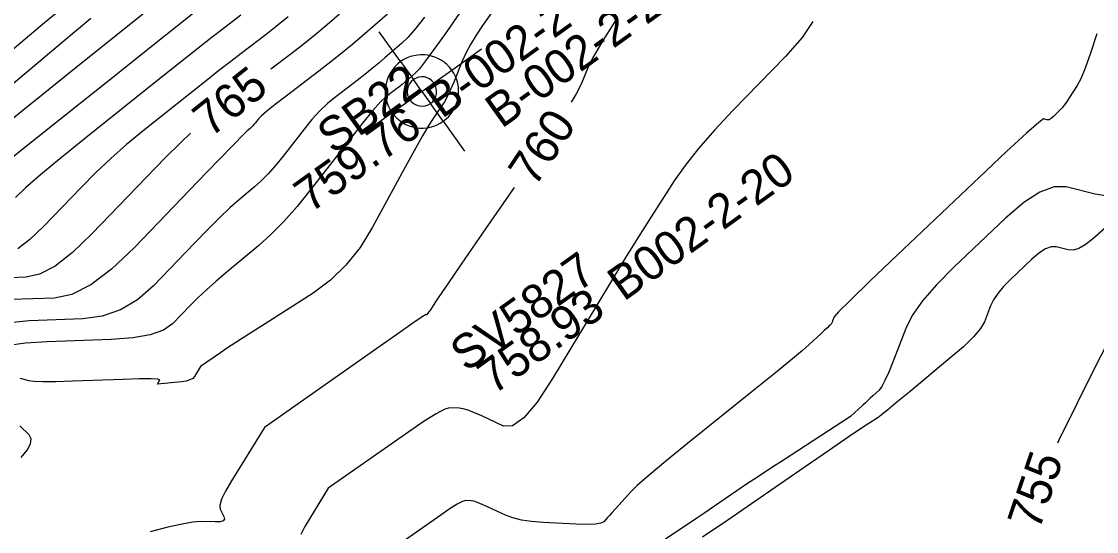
# Model space of a CAD drawing. Extents: x 2079879 to 2092887, y 778083 to 784051.
# Drawn here: x 2084271.8 to 2084359.8, y 780907.9 to 780949.6 of the extents above; entities that cross this region are included whole.
import ezdxf

# ---------------------------------------------------------------- set-up
doc = ezdxf.new("R2010")
doc.units = 0
for name, color, linetype in [('DT_X_Contour_Major', 7, 'Continuous'), ('DT_X_Contour_Minor', 7, 'Continuous'), ('GT_Instrumented_Soil_Boring', 7, 'Continuous'), ('GT_Project_Text', 7, 'Continuous'), ('SV_X_Text_Comment', 7, 'Continuous'), ('SV_X_Text_Elevation', 7, 'Continuous'), ('SV_X_Text_Name', 7, 'Continuous')]:
    doc.layers.add(name, color=color, linetype=linetype)

msp = doc.modelspace()

# ---------------------------------------------------------------- linework, layer by layer
at = {"layer": 'DT_X_Contour_Major'}
for points in [[(2084277.494, 780949.879), (2084275.153, 780947.917), (2084268.188, 780942.075)], [(2084297.867, 780950.23), (2084296.837, 780949.35), (2084295.831, 780948.516), (2084294.851, 780947.729), (2084293.897, 780946.988), (2084292.242, 780945.728)], [(2084320.549, 780949.876), (2084319.413, 780948.08), (2084318.641, 780946.781), (2084318.234, 780945.979), (2084317.636, 780944.503), (2084317.228, 780943.712), (2084316.817, 780943.04)], [(2084285.668, 780940.503), (2084284.873, 780939.75), (2084283.596, 780938.48), (2084282.054, 780936.898), (2084277.59, 780932.263), (2084275.998, 780930.737), (2084274.57, 780929.637), (2084273.307, 780928.963), (2084272.208, 780928.714), (2084269.495, 780928.617)], [(2084312.141, 780936.063), (2084309.315, 780931.958), (2084307.822, 780929.786), (2084306.715, 780928.175), (2084305.996, 780927.123), (2084305.663, 780926.631), (2084305.291, 780926.065), (2084305.166, 780925.879), (2084305.069, 780925.747), (2084305, 780925.668), (2084304.96, 780925.642), (2084304.889, 780925.645), (2084304.62, 780925.473), (2084303.865, 780924.955), (2084302.624, 780924.092), (2084300.898, 780922.882), (2084291.71, 780916.432), (2084289.012, 780912.072), (2084288.52, 780911.226), (2084288.201, 780910.557), (2084288.055, 780910.064), (2084288.082, 780909.749), (2084288.385, 780909.144), (2084288.427, 780908.947), (2084288.324, 780908.809), (2084288.078, 780908.729), (2084287.687, 780908.708), (2084286.454, 780908.732), (2084285.85, 780908.687), (2084284.964, 780908.534), (2084283.795, 780908.274), (2084282.343, 780907.906)], [(2084360.926, 780923.752), (2084359.78, 780921.556), (2084356.738, 780915.394), (2084356.623, 780915.16)], [(2084271.79, 780913.975), (2084272.288, 780914.583), (2084272.563, 780915.096), (2084272.616, 780915.513), (2084272.447, 780915.835), (2084271.699, 780916.567)]]:
    msp.add_lwpolyline(points, dxfattribs=at)
at = {"layer": 'DT_X_Contour_Minor'}
for points in [[(2084275.967, 780951.413), (2084273.701, 780949.511), (2084266.996, 780943.887)], [(2084308.964, 780952.184), (2084306.437, 780948.552), (2084305.58, 780947.336), (2084304.901, 780946.41), (2084304.403, 780945.775), (2084304.084, 780945.431), (2084303.473, 780944.902), (2084303.235, 780944.7), (2084302.98, 780944.49), (2084302.706, 780944.273), (2084302.416, 780944.049), (2084301.617, 780943.44), (2084301.208, 780943.052), (2084300.58, 780942.343), (2084299.733, 780941.314), (2084298.668, 780939.964), (2084295.534, 780935.937), (2084294.385, 780934.515), (2084293.289, 780933.271), (2084292.245, 780932.205), (2084291.254, 780931.316), (2084288.682, 780929.181), (2084287.769, 780928.409), (2084286.959, 780927.694), (2084286.252, 780927.036), (2084285.648, 780926.434), (2084284.176, 780924.906), (2084283.448, 780924.395), (2084282.368, 780924.011), (2084280.935, 780923.752), (2084279.15, 780923.619), (2084273.92, 780923.432), (2084272.149, 780923.324), (2084270.756, 780923.14)], [(2084311.105, 780951.523), (2084309.566, 780949.311), (2084309.028, 780948.505), (2084308.571, 780947.748), (2084308.193, 780947.038), (2084307.894, 780946.377), (2084307.205, 780944.677), (2084306.947, 780944.074), (2084306.691, 780943.538), (2084306.437, 780943.071), (2084306.185, 780942.672), (2084305.515, 780941.698), (2084305.176, 780941.16), (2084304.661, 780940.276), (2084303.97, 780939.046), (2084303.102, 780937.469), (2084300.556, 780932.805), (2084299.535, 780931.157), (2084298.385, 780929.711), (2084297.105, 780928.468), (2084295.694, 780927.426), (2084291.76, 780924.92), (2084290.425, 780924.066), (2084289.372, 780923.387), (2084288.601, 780922.882), (2084288.111, 780922.55), (2084286.484, 780921.407), (2084285.982, 780920.596), (2084285.835, 780920.439), (2084285.61, 780920.315), (2084285.306, 780920.224), (2084284.924, 780920.167), (2084282.958, 780919.975), (2084283.147, 780920.321), (2084282.989, 780920.379), (2084282.434, 780920.404), (2084281.482, 780920.397), (2084280.133, 780920.357), (2084276.006, 780920.208), (2084274.621, 780920.168), (2084273.561, 780920.161), (2084272.825, 780920.187), (2084272.413, 780920.245), (2084271.749, 780920.445)], [(2084282.419, 780950.739), (2084280.674, 780949.35), (2084275.443, 780945.183), (2084273.585, 780943.697), (2084271.933, 780942.364), (2084270.489, 780941.184)], [(2084285.915, 780950.323), (2084284.557, 780949.25), (2084282.566, 780947.67), (2084279.941, 780945.581), (2084272.098, 780939.334), (2084269.51, 780937.269)], [(2084304.809, 780949.986), (2084304.104, 780949.08), (2084303.481, 780948.362), (2084302.939, 780947.834), (2084301.604, 780946.678), (2084301.085, 780946.236), (2084300.526, 780945.779), (2084299.93, 780945.304), (2084299.294, 780944.814), (2084297.549, 780943.484), (2084296.896, 780942.945), (2084296.246, 780942.324), (2084295.599, 780941.621), (2084294.955, 780940.836), (2084293.241, 780938.633), (2084292.613, 780937.856), (2084292.014, 780937.176), (2084291.443, 780936.592), (2084290.901, 780936.106), (2084289.494, 780934.939), (2084288.876, 780934.394), (2084288.079, 780933.635), (2084287.102, 780932.662), (2084285.946, 780931.475), (2084282.622, 780928.023), (2084281.325, 780926.884), (2084279.929, 780926.053), (2084278.432, 780925.531), (2084276.836, 780925.317), (2084272.445, 780925.16), (2084270.879, 780925.003)], [(2084301.795, 780950.237), (2084299.736, 780948.454), (2084298.934, 780947.773), (2084298.073, 780947.067), (2084297.153, 780946.335), (2084296.173, 780945.579), (2084293.482, 780943.529), (2084292.585, 780942.838), (2084291.912, 780942.304), (2084291.465, 780941.928), (2084291.243, 780941.708), (2084290.949, 780941.33), (2084290.841, 780941.196), (2084290.738, 780941.08), (2084290.64, 780940.98), (2084290.547, 780940.896), (2084290.306, 780940.696), (2084289.984, 780940.379), (2084289.2, 780939.576), (2084287.953, 780938.288), (2084286.243, 780936.515), (2084281.067, 780931.141), (2084279.202, 780929.372), (2084277.49, 780928.095), (2084275.93, 780927.309), (2084274.522, 780927.015), (2084270.97, 780926.889)], [(2084289.785, 780950.141), (2084288.222, 780948.951), (2084287.438, 780948.344), (2084286.26, 780947.418), (2084284.686, 780946.173), (2084282.718, 780944.607), (2084276.943, 780940.007), (2084274.968, 780938.415), (2084273.375, 780937.088), (2084272.164, 780936.027), (2084271.335, 780935.231)], [(2084293.644, 780950.007), (2084292.674, 780949.216), (2084291.841, 780948.565), (2084289.804, 780947.013), (2084288.961, 780946.365), (2084287.962, 780945.586), (2084286.807, 780944.675), (2084285.495, 780943.634), (2084281.788, 780940.681), (2084280.427, 780939.562), (2084279.124, 780938.419), (2084277.88, 780937.254), (2084276.694, 780936.065), (2084273.611, 780932.863), (2084272.512, 780931.81), (2084271.525, 780931.05)], [(2084336.601, 780949.642), (2084335.739, 780948.327), (2084334.373, 780946.781), (2084330.059, 780942.349), (2084328.546, 780940.743), (2084327.242, 780939.249), (2084326.147, 780937.867), (2084325.261, 780936.596), (2084323.178, 780933.358), (2084322.324, 780932.015), (2084321.328, 780930.412), (2084320.188, 780928.551), (2084318.905, 780926.431), (2084315.292, 780920.433), (2084314.025, 780918.503), (2084312.931, 780917.213), (2084312.012, 780916.562), (2084311.267, 780916.55), (2084309.512, 780917.371), (2084308.902, 780917.642), (2084308.386, 780917.838), (2084307.965, 780917.96), (2084307.639, 780918.008), (2084306.895, 780918.035), (2084306.475, 780917.921), (2084305.772, 780917.556), (2084304.786, 780916.941), (2084303.517, 780916.076), (2084296.937, 780911.457), (2084295.005, 780908.334), (2084294.677, 780907.679)], [(2084359.855, 780948.627), (2084359.337, 780947.054), (2084358.896, 780945.822), (2084358.532, 780944.933), (2084358.246, 780944.387), (2084357.584, 780943.386), (2084357.355, 780943.046), (2084357.166, 780942.779), (2084357.015, 780942.583), (2084356.904, 780942.46), (2084356.659, 780942.225), (2084356.568, 780942.139), (2084356.481, 780942.056), (2084356.398, 780941.976), (2084356.317, 780941.9), (2084356.108, 780941.699), (2084356.027, 780941.636), (2084355.941, 780941.599), (2084355.85, 780941.586), (2084355.755, 780941.598), (2084355.493, 780941.663), (2084355.092, 780941.384), (2084354.082, 780940.5), (2084352.464, 780939.009), (2084350.238, 780936.913), (2084343.493, 780930.515), (2084341.274, 780928.4), (2084339.675, 780926.854), (2084338.697, 780925.877), (2084338.339, 780925.47), (2084338.213, 780925.142), (2084338.168, 780925.031), (2084338.13, 780924.946), (2084338.097, 780924.886), (2084338.071, 780924.852), (2084338.007, 780924.793), (2084337.942, 780924.732), (2084337.794, 780924.594), (2084337.563, 780924.379), (2084337.249, 780924.087), (2084336.301, 780923.205), (2084335.742, 780922.717), (2084334.776, 780921.914), (2084333.404, 780920.795), (2084331.625, 780919.361), (2084326.338, 780915.117), (2084324.56, 780913.676), (2084323.19, 780912.535), (2084322.228, 780911.694), (2084321.675, 780911.155), (2084320.743, 780910.116), (2084320.423, 780909.758), (2084320.159, 780909.464), (2084319.952, 780909.233), (2084319.803, 780909.066), (2084319.48, 780908.706), (2084319.248, 780908.594), (2084318.794, 780908.528), (2084318.118, 780908.508), (2084317.221, 780908.533), (2084314.532, 780908.663), (2084313.583, 780908.736), (2084312.753, 780908.86), (2084312.042, 780909.035), (2084311.449, 780909.259), (2084310.027, 780909.925), (2084309.54, 780910.144), (2084309.143, 780910.302), (2084308.838, 780910.4), (2084308.624, 780910.436), (2084308.175, 780910.453), (2084307.922, 780910.384), (2084307.497, 780910.164), (2084306.902, 780909.793), (2084306.136, 780909.27), (2084302.164, 780906.482)], [(2084360.553, 780935.37), (2084359.71, 780935.507), (2084357.326, 780936.102), (2084356.346, 780936.109), (2084355.193, 780935.685), (2084353.868, 780934.829), (2084352.369, 780933.542), (2084348.144, 780929.534), (2084346.709, 780928.093), (2084345.574, 780926.778), (2084344.739, 780925.589), (2084344.203, 780924.525), (2084343.176, 780921.855), (2084342.814, 780920.956), (2084342.501, 780920.263), (2084342.235, 780919.775), (2084342.018, 780919.492), (2084341.502, 780919.012), (2084341.305, 780918.83), (2084341.104, 780918.642), (2084340.897, 780918.45), (2084340.685, 780918.253), (2084339.684, 780917.321), (2084334.187, 780913.77), (2084333.066, 780913.042), (2084332.059, 780912.38), (2084331.166, 780911.786), (2084330.386, 780911.257), (2084328.461, 780909.937), (2084327.763, 780909.46), (2084327.112, 780909.019), (2084326.51, 780908.614), (2084325.955, 780908.245), (2084324.54, 780907.309)], [(2084361.054, 780933.19), (2084359.45, 780931.807), (2084358.877, 780931.364), (2084358.363, 780931.074), (2084357.906, 780930.938), (2084357.507, 780930.954), (2084356.52, 780931.2), (2084356.116, 780931.205), (2084355.645, 780931.035), (2084355.106, 780930.691), (2084354.5, 780930.171), (2084352.794, 780928.553), (2084352.211, 780927.962), (2084351.742, 780927.401), (2084351.386, 780926.872), (2084351.143, 780926.373), (2084350.647, 780925.084), (2084350.331, 780924.535), (2084349.755, 780923.852), (2084348.92, 780923.038), (2084347.824, 780922.09), (2084344.557, 780919.387), (2084343.481, 780918.497), (2084342.701, 780917.854), (2084342.219, 780917.46), (2084342.034, 780917.312), (2084341.937, 780917.25), (2084341.881, 780917.214), (2084341.786, 780917.152), (2084341.652, 780917.065), (2084341.478, 780916.953), (2084340.963, 780916.62), (2084340.5, 780916.31), (2084339.5, 780915.629), (2084337.961, 780914.577), (2084335.884, 780913.153), (2084329.628, 780908.864), (2084327.573, 780907.455)]]:
    msp.add_lwpolyline(points, dxfattribs=at)
at = {"layer": 'GT_Instrumented_Soil_Boring'}
for p, q in [((2084302.857, 780946.35), (2084301.109, 780948.788)), ((2084307.043, 780945.659), (2084309.481, 780947.406)), ((2084302.857, 780946.35), (2084303.905, 780944.887)), ((2084305.58, 780944.61), (2084307.043, 780945.659)), ((2084304.604, 780943.911), (2084303.905, 780944.887)), ((2084304.604, 780943.911), (2084305.58, 780944.61)), ((2084304.604, 780943.911), (2084303.629, 780943.212)), ((2084304.604, 780943.911), (2084305.303, 780942.936)), ((2084303.629, 780943.212), (2084302.166, 780942.164)), ((2084306.352, 780941.473), (2084305.303, 780942.936)), ((2084302.166, 780942.164), (2084299.727, 780940.416)), ((2084306.352, 780941.473), (2084308.099, 780939.034))]:
    msp.add_line(p, q, dxfattribs=at)
for radius, start, end in [(3, 125.62538, 215.62538), (3, 35.62538, 125.62538), (3, 305.62538, 35.62538), (1.2, 125.62538, 215.62538), (1.2, 35.62538, 125.62538), (1.2, 305.62538, 35.62538), (1.2, 215.62538, 305.62538), (3, 215.62538, 305.62538)]:
    msp.add_arc((2084304.604, 780943.911), radius, start, end, dxfattribs=at)

# ---------------------------------------------------------------- texts
at = {"layer": 'DT_X_Contour_Major'}
for s, rotation, p in [('765', 38.47377, (2084287.29, 780940.089)), ('760', 56.16211, (2084313.837, 780936.001)), ('755', 71.27391, (2084355.114, 780907.93))]:
    msp.add_text(s, height=2.8, rotation=rotation, dxfattribs=at).set_placement(p)
at = {"layer": 'GT_Project_Text'}
msp.add_text('B-002-2-20', height=2.8, rotation=35.62538, dxfattribs=at).set_placement((2084311.119, 780940.829))
at = {"layer": 'SV_X_Text_Comment'}
for s, p in [('B-002-2-20', (2084306.235, 780941.635)), ('B002-2-20', (2084321.123, 780926.696))]:
    msp.add_text(s, height=2.8, rotation=35.62538, dxfattribs=at).set_placement(p)
at = {"layer": 'SV_X_Text_Elevation'}
for s, p in [('759.76', (2084295.466, 780933.918)), ('758.93', (2084310.461, 780919.056))]:
    msp.add_text(s, height=2.8, rotation=35.62538, dxfattribs=at).set_placement(p)
at = {"layer": 'SV_X_Text_Name'}
for s, p in [('SB22', (2084297.347, 780938.711)), ('SV5827', (2084308.239, 780920.908))]:
    msp.add_text(s, height=2.8, rotation=35.62538, dxfattribs=at).set_placement(p)

doc.saveas('drawing.dxf')
